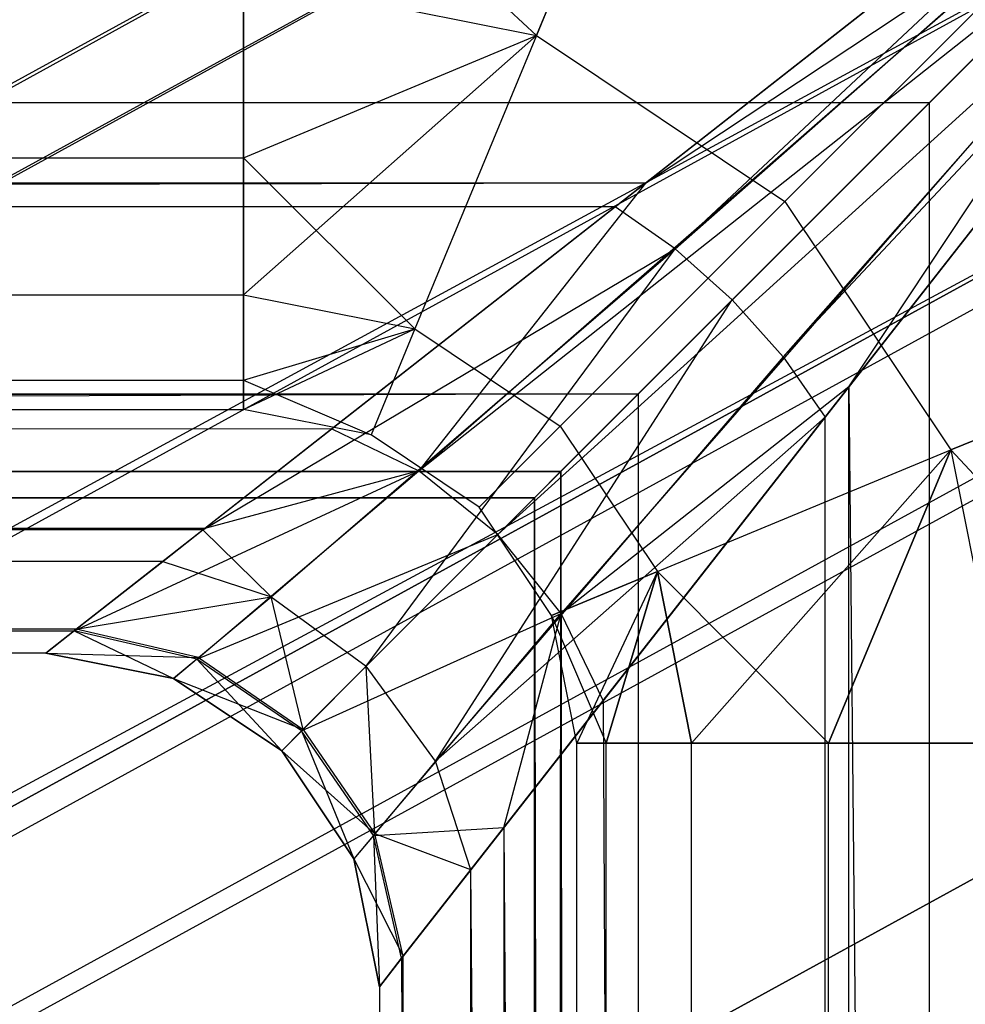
# Model space of a CAD drawing. Extents: x 0.1 to 26.5, y -19.1 to 0.
# Tile 300 of 304: x 26.08 to 26.221, y -4.867 to -4.72. Entities that reach past the tile are written whole.
import ezdxf

# ---------------------------------------------------------------- set-up
doc = ezdxf.new("R2010")
doc.units = 0
doc.header["$LTSCALE"] = 2.54
doc.layers.get('0').update_dxf_attribs({"linetype": 'CONTINUOUS'})

# ---------------------------------------------------------------- blocks, each defined once
blk = doc.blocks.new('7777_STL')
at = {"color": 0}
for p, q in [((18.32113, -8.97991, 28.38184), (26.36383, -4.57307, 24.86868)), ((18.32113, -8.97991, 28.38184), (26.36383, -4.57307, 24.86868)), ((18.31083, -8.9993, 28.28256), (26.33848, -4.6007, 24.77598)), ((18.31083, -8.9993, 28.28256), (26.33848, -4.6007, 24.77598)), ((18.31625, -9.00886, 28.28328), (26.33848, -4.6007, 24.77598)), ((18.31625, -9.00886, 28.28328), (26.33848, -4.6007, 24.77598)), ((18.27862, -9.01694, 28.08402), (26.27619, -4.63483, 24.59058)), ((18.27862, -9.01694, 28.08402), (26.27619, -4.63483, 24.59058)), ((18.25671, -9.01521, 27.98476), (26.23926, -4.64132, 24.49788)), ((18.25671, -9.01521, 27.98476), (26.23926, -4.64132, 24.49788)), ((18.26912, -9.03832, 27.98329), (26.23926, -4.64132, 24.49788)), ((18.26912, -9.03832, 27.98329), (26.23926, -4.64132, 24.49788)), ((18.31625, -9.00886, 28.28328), (26.3595, -4.64336, 24.77059)), ((18.31625, -9.00886, 28.28328), (26.3595, -4.64336, 24.77059)), ((18.3328, -9.04144, 28.27676), (26.3595, -4.64336, 24.77059)), ((18.3328, -9.04144, 28.27676), (26.3595, -4.64336, 24.77059)), ((18.36507, -9.06419, 28.37023), (26.40587, -4.65839, 24.85791)), ((18.36507, -9.06419, 28.37023), (26.40587, -4.65839, 24.85791)), ((26.18275, -4.66027, 24.53437), (26.15706, -4.72229, 24.55983)), ((26.15706, -4.72229, 24.80673), (26.18275, -4.66027, 24.83219)), ((26.18275, -4.66027, 24.53437), (26.15706, -4.72229, 24.55983)), ((26.15706, -4.72229, 24.80673), (26.18275, -4.66027, 24.83219)), ((26.18275, -4.66027, 42.23438), (26.15706, -4.72229, 42.25983)), ((26.15706, -4.72229, 42.50673), (26.18275, -4.66027, 42.53219)), ((26.18275, -4.66027, 42.23438), (26.15706, -4.72229, 42.25983)), ((26.15706, -4.72229, 42.50673), (26.18275, -4.66027, 42.53219)), ((18.30247, -9.05806, 28.08976), (26.30083, -4.67551, 24.59597)), ((18.30247, -9.05806, 28.08976), (26.30083, -4.67551, 24.59597)), ((18.34738, -9.07836, 28.24954), (26.3699, -4.68258, 24.7452)), ((18.34738, -9.07836, 28.24954), (26.3699, -4.68258, 24.7452)), ((26.11313, -4.68153, 24.82353), (26.15706, -4.72229, 24.80673)), ((26.11313, -4.68153, 24.82353), (26.15706, -4.72229, 24.80673)), ((26.11313, -4.68153, 42.52353), (26.15706, -4.72229, 42.50673)), ((26.11313, -4.68153, 42.52353), (26.15706, -4.72229, 42.50673)), ((26.1943, -4.74717, 24.55983), (26.24176, -4.6997, 24.53437)), ((26.24176, -4.6997, 24.83219), (26.1943, -4.74717, 24.80673)), ((26.1943, -4.74717, 24.55983), (26.24176, -4.6997, 24.53437)), ((26.24176, -4.6997, 24.83219), (26.1943, -4.74717, 24.80673)), ((26.1943, -4.74717, 42.25983), (26.24176, -4.6997, 42.23438)), ((26.24176, -4.6997, 42.53219), (26.1943, -4.74717, 42.50673)), ((26.1943, -4.74717, 42.25983), (26.24176, -4.6997, 42.23438)), ((26.24176, -4.6997, 42.53219), (26.1943, -4.74717, 42.50673)), ((18.32587, -9.09015, 28.11692), (26.32829, -4.70538, 24.62136)), ((18.32587, -9.09015, 28.11692), (26.32829, -4.70538, 24.62136)), ((18.34347, -9.10587, 28.15928), (26.36729, -4.70937, 24.70563)), ((18.34347, -9.10587, 28.15928), (26.36729, -4.70937, 24.70563)), ((18.35123, -9.10162, 28.20714), (26.36729, -4.70937, 24.70563)), ((18.35123, -9.10162, 28.20714), (26.36729, -4.70937, 24.70563)), ((26.11313, -4.74062, 24.78275), (26.11313, -4.71355, 24.80673)), ((26.11313, -4.71355, 24.55983), (26.11313, -4.74062, 24.58381)), ((26.11313, -4.71355, 24.55983), (26.11313, -4.74062, 24.58381)), ((26.11313, -4.71355, 24.55983), (26.15706, -4.72229, 24.55983)), ((26.11313, -4.71355, 24.55983), (26.15706, -4.72229, 24.55983)), ((26.11313, -4.71355, 24.80673), (26.15706, -4.72229, 24.80673)), ((26.11313, -4.71355, 24.80673), (26.15706, -4.72229, 24.80673)), ((26.11313, -4.74062, 24.78275), (26.11313, -4.71355, 24.80673)), ((26.11313, -4.74062, 42.48275), (26.11313, -4.71355, 42.50673)), ((26.11313, -4.71355, 42.25983), (26.11313, -4.74062, 42.28381)), ((26.11313, -4.71355, 42.25983), (26.11313, -4.74062, 42.28381)), ((26.11313, -4.71355, 42.25983), (26.15706, -4.72229, 42.25983)), ((26.11313, -4.71355, 42.25983), (26.15706, -4.72229, 42.25983)), ((26.11313, -4.71355, 42.50673), (26.15706, -4.72229, 42.50673)), ((26.11313, -4.71355, 42.50673), (26.15706, -4.72229, 42.50673)), ((26.11313, -4.74062, 42.48275), (26.11313, -4.71355, 42.50673)), ((26.3612, -4.71602, 24.68335), (18.34347, -9.10587, 28.15928)), ((26.3612, -4.71602, 24.68335), (18.34347, -9.10587, 28.15928)), ((18.34347, -9.10587, 28.15928), (26.35228, -4.7176, 24.66093)), ((18.34347, -9.10587, 28.15928), (26.35228, -4.7176, 24.66093)), ((26.11313, -4.76116, 24.61357), (26.15706, -4.72229, 24.55983)), ((26.11313, -4.74062, 24.58381), (26.15706, -4.72229, 24.55983)), ((26.11313, -4.76116, 24.61357), (26.15706, -4.72229, 24.55983)), ((26.11313, -4.74062, 24.58381), (26.15706, -4.72229, 24.55983)), ((26.11313, -4.74062, 24.78275), (26.15706, -4.72229, 24.80673)), ((26.11313, -4.74062, 24.78275), (26.15706, -4.72229, 24.80673)), ((26.11313, -4.76116, 42.31357), (26.15706, -4.72229, 42.25983)), ((26.11313, -4.74062, 42.28381), (26.15706, -4.72229, 42.25983)), ((26.11313, -4.76116, 42.31357), (26.15706, -4.72229, 42.25983)), ((26.11313, -4.74062, 42.28381), (26.15706, -4.72229, 42.25983)), ((26.11313, -4.74062, 42.48275), (26.15706, -4.72229, 42.50673)), ((26.11313, -4.74062, 42.48275), (26.15706, -4.72229, 42.50673)), ((26.15706, -4.72229, 24.55983), (26.13884, -4.76627, 24.61357)), ((26.15706, -4.72229, 24.55983), (26.13884, -4.76627, 24.61357)), ((26.15706, -4.72229, 24.80673), (26.13884, -4.76627, 24.75299)), ((26.15706, -4.72229, 24.80673), (26.13884, -4.76627, 24.75299)), ((26.15706, -4.72229, 42.25983), (26.13884, -4.76627, 42.31357)), ((26.15706, -4.72229, 42.25983), (26.13884, -4.76627, 42.31357)), ((26.15706, -4.72229, 42.50673), (26.13884, -4.76627, 42.45299)), ((26.15706, -4.72229, 42.50673), (26.13884, -4.76627, 42.45299)), ((26.15706, -4.72229, 24.55983), (26.1943, -4.74717, 24.55983)), ((26.15706, -4.72229, 24.55983), (26.1943, -4.74717, 24.55983)), ((26.15706, -4.72229, 24.80673), (26.1943, -4.74717, 24.80673)), ((26.15706, -4.72229, 24.80673), (26.1943, -4.74717, 24.80673)), ((26.15706, -4.72229, 42.25983), (26.1943, -4.74717, 42.25983)), ((26.15706, -4.72229, 42.25983), (26.1943, -4.74717, 42.25983)), ((26.15706, -4.72229, 42.50673), (26.1943, -4.74717, 42.50673)), ((26.15706, -4.72229, 42.50673), (26.1943, -4.74717, 42.50673)), ((26.28854, -4.72268, 24.50865), (18.26912, -9.03832, 27.98329)), ((26.28854, -4.72268, 24.50865), (18.26912, -9.03832, 27.98329)), ((26.28854, -4.72268, 24.50865), (18.3044, -9.09744, 27.99623)), ((26.28854, -4.72268, 24.50865), (18.3044, -9.09744, 27.99623)), ((18.39423, -9.13804, 28.3158), (26.42667, -4.73683, 24.80713)), ((18.39423, -9.13804, 28.3158), (26.42667, -4.73683, 24.80713)), ((0.51313, -4.74062, 24.78275), (26.11313, -4.74062, 24.78275)), ((0.51313, -4.74062, 24.78275), (26.11313, -4.74062, 24.78275)), ((0.51313, -4.74062, 24.58381), (26.11313, -4.74062, 24.58381)), ((0.51313, -4.74062, 24.58381), (26.11313, -4.74062, 24.58381)), ((0.51313, -4.74062, 42.48275), (26.11313, -4.74062, 42.48275)), ((0.51313, -4.74062, 42.48275), (26.11313, -4.74062, 42.48275)), ((0.51313, -4.74062, 42.28381), (26.11313, -4.74062, 42.28381)), ((0.51313, -4.74062, 42.28381), (26.11313, -4.74062, 42.28381)), ((26.11313, -4.76116, 24.75299), (26.11313, -4.74062, 24.78275)), ((26.11313, -4.74062, 24.58381), (26.11313, -4.76116, 24.61357)), ((26.11313, -4.74062, 24.58381), (26.11313, -4.76116, 24.61357)), ((26.11313, -4.74062, 24.78275), (26.13884, -4.76627, 24.75299)), ((26.11313, -4.74062, 24.78275), (26.13884, -4.76627, 24.75299)), ((26.11313, -4.76116, 24.75299), (26.11313, -4.74062, 24.78275)), ((26.11313, -4.76116, 42.45299), (26.11313, -4.74062, 42.48275)), ((26.11313, -4.74062, 42.28381), (26.11313, -4.76116, 42.31357)), ((26.11313, -4.74062, 42.28381), (26.11313, -4.76116, 42.31357)), ((26.11313, -4.74062, 42.48275), (26.13884, -4.76627, 42.45299)), ((26.11313, -4.74062, 42.48275), (26.13884, -4.76627, 42.45299)), ((26.11313, -4.76116, 42.45299), (26.11313, -4.74062, 42.48275)), ((26.16063, -4.78083, 24.61357), (26.1943, -4.74717, 24.55983)), ((26.1943, -4.74717, 24.80673), (26.16063, -4.78083, 24.75299)), ((26.16063, -4.78083, 24.61357), (26.1943, -4.74717, 24.55983)), ((26.1943, -4.74717, 24.80673), (26.16063, -4.78083, 24.75299)), ((26.16063, -4.78083, 42.31357), (26.1943, -4.74717, 42.25983)), ((26.1943, -4.74717, 42.50673), (26.16063, -4.78083, 42.45299)), ((26.16063, -4.78083, 42.31357), (26.1943, -4.74717, 42.25983)), ((26.1943, -4.74717, 42.50673), (26.16063, -4.78083, 42.45299)), ((26.1943, -4.74717, 24.55983), (26.21918, -4.78441, 24.55983)), ((26.1943, -4.74717, 24.55983), (26.21918, -4.78441, 24.55983)), ((26.1943, -4.74717, 24.80673), (26.21918, -4.78441, 24.80673)), ((26.1943, -4.74717, 24.80673), (26.21918, -4.78441, 24.80673)), ((26.1943, -4.74717, 42.25983), (26.21918, -4.78441, 42.25983)), ((26.1943, -4.74717, 42.25983), (26.21918, -4.78441, 42.25983)), ((26.1943, -4.74717, 42.50673), (26.21918, -4.78441, 42.50673)), ((26.1943, -4.74717, 42.50673), (26.21918, -4.78441, 42.50673)), ((26.21918, -4.78441, 24.55983), (26.2812, -4.75872, 24.53437)), ((26.2812, -4.75872, 24.83219), (26.21918, -4.78441, 24.80673)), ((26.21918, -4.78441, 24.55983), (26.2812, -4.75872, 24.53437)), ((26.2812, -4.75872, 24.83219), (26.21918, -4.78441, 24.80673)), ((26.21918, -4.78441, 42.25983), (26.2812, -4.75872, 42.23438)), ((26.2812, -4.75872, 42.53219), (26.21918, -4.78441, 42.50673)), ((26.21918, -4.78441, 42.25983), (26.2812, -4.75872, 42.23438)), ((26.2812, -4.75872, 42.53219), (26.21918, -4.78441, 42.50673)), ((0.51313, -4.76116, 24.75299), (26.11313, -4.76116, 24.75299)), ((0.51313, -4.76116, 24.75299), (26.11313, -4.76116, 24.75299)), ((0.51313, -4.76116, 24.61357), (26.11313, -4.76116, 24.61357)), ((0.51313, -4.76116, 24.61357), (26.11313, -4.76116, 24.61357)), ((0.51313, -4.76116, 42.45299), (26.11313, -4.76116, 42.45299)), ((0.51313, -4.76116, 42.45299), (26.11313, -4.76116, 42.45299)), ((0.51313, -4.76116, 42.31357), (26.11313, -4.76116, 42.31357)), ((0.51313, -4.76116, 42.31357), (26.11313, -4.76116, 42.31357)), ((26.11313, -4.77398, 24.71918), (26.11313, -4.76116, 24.75299)), ((26.11313, -4.76116, 24.61357), (26.11313, -4.77398, 24.64738)), ((26.11313, -4.76116, 24.61357), (26.11313, -4.77398, 24.64738)), ((26.11313, -4.76116, 24.61357), (26.13884, -4.76627, 24.61357)), ((26.11313, -4.76116, 24.61357), (26.13884, -4.76627, 24.61357)), ((26.11313, -4.76116, 24.75299), (26.13884, -4.76627, 24.75299)), ((26.11313, -4.76116, 24.75299), (26.13884, -4.76627, 24.75299)), ((26.11313, -4.77398, 24.71918), (26.11313, -4.76116, 24.75299)), ((26.11313, -4.77398, 42.41918), (26.11313, -4.76116, 42.45299)), ((26.11313, -4.76116, 42.31357), (26.11313, -4.77398, 42.34738)), ((26.11313, -4.76116, 42.31357), (26.11313, -4.77398, 42.34738)), ((26.11313, -4.76116, 42.31357), (26.13884, -4.76627, 42.31357)), ((26.11313, -4.76116, 42.31357), (26.13884, -4.76627, 42.31357)), ((26.11313, -4.76116, 42.45299), (26.13884, -4.76627, 42.45299)), ((26.11313, -4.76116, 42.45299), (26.13884, -4.76627, 42.45299)), ((26.11313, -4.77398, 42.41918), (26.11313, -4.76116, 42.45299)), ((26.11313, -4.77834, 24.68328), (26.13884, -4.76627, 24.61357)), ((26.11313, -4.77398, 24.64738), (26.13884, -4.76627, 24.61357)), ((26.11313, -4.77834, 24.68328), (26.13884, -4.76627, 24.61357)), ((26.11313, -4.77398, 24.64738), (26.13884, -4.76627, 24.61357)), ((26.11313, -4.77398, 24.71918), (26.13884, -4.76627, 24.75299)), ((26.11313, -4.77398, 24.71918), (26.13884, -4.76627, 24.75299)), ((26.11313, -4.77834, 42.38328), (26.13884, -4.76627, 42.31357)), ((26.11313, -4.77398, 42.34738), (26.13884, -4.76627, 42.31357)), ((26.11313, -4.77834, 42.38328), (26.13884, -4.76627, 42.31357)), ((26.11313, -4.77398, 42.34738), (26.13884, -4.76627, 42.31357)), ((26.11313, -4.77398, 42.41918), (26.13884, -4.76627, 42.45299)), ((26.11313, -4.77398, 42.41918), (26.13884, -4.76627, 42.45299)), ((26.13884, -4.76627, 24.61357), (26.13226, -4.78214, 24.68328)), ((26.13884, -4.76627, 24.61357), (26.13226, -4.78214, 24.68328)), ((26.13884, -4.76627, 24.75299), (26.13226, -4.78214, 24.68328)), ((26.13884, -4.76627, 24.75299), (26.13226, -4.78214, 24.68328)), ((26.13884, -4.76627, 42.31357), (26.13226, -4.78214, 42.38328)), ((26.13884, -4.76627, 42.31357), (26.13226, -4.78214, 42.38328)), ((26.13884, -4.76627, 42.45299), (26.13226, -4.78214, 42.38328)), ((26.13884, -4.76627, 42.45299), (26.13226, -4.78214, 42.38328)), ((26.13884, -4.76627, 24.61357), (26.16063, -4.78083, 24.61357)), ((26.13884, -4.76627, 24.61357), (26.16063, -4.78083, 24.61357)), ((26.13884, -4.76627, 24.75299), (26.16063, -4.78083, 24.75299)), ((26.13884, -4.76627, 24.75299), (26.16063, -4.78083, 24.75299)), ((26.13884, -4.76627, 42.31357), (26.16063, -4.78083, 42.31357)), ((26.13884, -4.76627, 42.31357), (26.16063, -4.78083, 42.31357)), ((26.13884, -4.76627, 42.45299), (26.16063, -4.78083, 42.45299)), ((26.13884, -4.76627, 42.45299), (26.16063, -4.78083, 42.45299)), ((0.51313, -4.77398, 24.71918), (26.11313, -4.77398, 24.71918)), ((0.51313, -4.77398, 24.71918), (26.11313, -4.77398, 24.71918)), ((0.51313, -4.77398, 24.64738), (26.11313, -4.77398, 24.64738)), ((0.51313, -4.77398, 24.64738), (26.11313, -4.77398, 24.64738)), ((0.51313, -4.77398, 42.41918), (26.11313, -4.77398, 42.41918)), ((0.51313, -4.77398, 42.41918), (26.11313, -4.77398, 42.41918)), ((0.51313, -4.77398, 42.34738), (26.11313, -4.77398, 42.34738)), ((0.51313, -4.77398, 42.34738), (26.11313, -4.77398, 42.34738)), ((26.11313, -4.77834, 24.68328), (26.11313, -4.77398, 24.71918)), ((26.11313, -4.77398, 24.64738), (26.11313, -4.77834, 24.68328)), ((26.11313, -4.77398, 24.64738), (26.11313, -4.77834, 24.68328)), ((26.11313, -4.77398, 24.71918), (26.13226, -4.78214, 24.68328)), ((26.11313, -4.77398, 24.71918), (26.13226, -4.78214, 24.68328)), ((26.11313, -4.77834, 24.68328), (26.11313, -4.77398, 24.71918)), ((26.11313, -4.77834, 42.38328), (26.11313, -4.77398, 42.41918)), ((26.11313, -4.77398, 42.34738), (26.11313, -4.77834, 42.38328)), ((26.11313, -4.77398, 42.34738), (26.11313, -4.77834, 42.38328)), ((26.11313, -4.77398, 42.41918), (26.13226, -4.78214, 42.38328)), ((26.11313, -4.77398, 42.41918), (26.13226, -4.78214, 42.38328)), ((26.11313, -4.77834, 42.38328), (26.11313, -4.77398, 42.41918)), ((0.51313, -4.77834, 24.68328), (26.11313, -4.77834, 24.68328)), ((0.51313, -4.77834, 24.68328), (26.11313, -4.77834, 24.68328)), ((0.51313, -4.77834, 42.38328), (26.11313, -4.77834, 42.38328)), ((0.51313, -4.77834, 42.38328), (26.11313, -4.77834, 42.38328)), ((26.13226, -4.78214, 24.68328), (26.11313, -4.77834, 24.68328)), ((26.13226, -4.78214, 24.68328), (26.11313, -4.77834, 24.68328)), ((26.13226, -4.78214, 42.38328), (26.11313, -4.77834, 42.38328)), ((26.13226, -4.78214, 42.38328), (26.11313, -4.77834, 42.38328)), ((26.14848, -4.79298, 24.68328), (26.16063, -4.78083, 24.61357)), ((26.14848, -4.79298, 24.68328), (26.16063, -4.78083, 24.61357)), ((26.16063, -4.78083, 24.75299), (26.14848, -4.79298, 24.68328)), ((26.16063, -4.78083, 24.75299), (26.14848, -4.79298, 24.68328)), ((26.14848, -4.79298, 42.38328), (26.16063, -4.78083, 42.31357)), ((26.14848, -4.79298, 42.38328), (26.16063, -4.78083, 42.31357)), ((26.16063, -4.78083, 42.45299), (26.14848, -4.79298, 42.38328)), ((26.16063, -4.78083, 42.45299), (26.14848, -4.79298, 42.38328)), ((26.16063, -4.78083, 24.61357), (26.1752, -4.80263, 24.61357)), ((26.16063, -4.78083, 24.61357), (26.1752, -4.80263, 24.61357)), ((26.16063, -4.78083, 24.75299), (26.1752, -4.80263, 24.75299)), ((26.16063, -4.78083, 24.75299), (26.1752, -4.80263, 24.75299)), ((26.16063, -4.78083, 42.31357), (26.1752, -4.80263, 42.31357)), ((26.16063, -4.78083, 42.31357), (26.1752, -4.80263, 42.31357)), ((26.16063, -4.78083, 42.45299), (26.1752, -4.80263, 42.45299)), ((26.16063, -4.78083, 42.45299), (26.1752, -4.80263, 42.45299)), ((26.34346, -4.78242, 24.55943), (18.3512, -9.16162, 28.05055)), ((26.34346, -4.78242, 24.55943), (18.3512, -9.16162, 28.05055)), ((26.14848, -4.79298, 24.68328), (26.13226, -4.78214, 24.68328)), ((26.14848, -4.79298, 24.68328), (26.13226, -4.78214, 24.68328)), ((26.14848, -4.79298, 42.38328), (26.13226, -4.78214, 42.38328)), ((26.14848, -4.79298, 42.38328), (26.13226, -4.78214, 42.38328)), ((26.1752, -4.80263, 24.61357), (26.21918, -4.78441, 24.55983)), ((26.1752, -4.80263, 24.61357), (26.21918, -4.78441, 24.55983)), ((26.1752, -4.80263, 24.75299), (26.21918, -4.78441, 24.80673)), ((26.1752, -4.80263, 24.75299), (26.21918, -4.78441, 24.80673)), ((26.1752, -4.80263, 42.31357), (26.21918, -4.78441, 42.25983)), ((26.1752, -4.80263, 42.31357), (26.21918, -4.78441, 42.25983)), ((26.1752, -4.80263, 42.45299), (26.21918, -4.78441, 42.50673)), ((26.1752, -4.80263, 42.45299), (26.21918, -4.78441, 42.50673)), ((26.18031, -4.82834, 24.75299), (26.21918, -4.78441, 24.80673)), ((26.18031, -4.82834, 24.75299), (26.21918, -4.78441, 24.80673)), ((26.18031, -4.82834, 42.45299), (26.21918, -4.78441, 42.50673)), ((26.18031, -4.82834, 42.45299), (26.21918, -4.78441, 42.50673)), ((26.21918, -4.78441, 24.55983), (26.20085, -4.82834, 24.58381)), ((26.21918, -4.78441, 24.55983), (26.20085, -4.82834, 24.58381)), ((26.20085, -4.82834, 24.78275), (26.21918, -4.78441, 24.80673)), ((26.20085, -4.82834, 24.78275), (26.21918, -4.78441, 24.80673)), ((26.21918, -4.78441, 42.25983), (26.20085, -4.82834, 42.28381)), ((26.21918, -4.78441, 42.25983), (26.20085, -4.82834, 42.28381)), ((26.20085, -4.82834, 42.48275), (26.21918, -4.78441, 42.50673)), ((26.20085, -4.82834, 42.48275), (26.21918, -4.78441, 42.50673)), ((26.21918, -4.78441, 24.55983), (26.22792, -4.82834, 24.55983)), ((26.21918, -4.78441, 24.55983), (26.22792, -4.82834, 24.55983)), ((26.21918, -4.78441, 24.55983), (26.25994, -4.82834, 24.54303)), ((26.21918, -4.78441, 24.55983), (26.25994, -4.82834, 24.54303)), ((26.21918, -4.78441, 24.80673), (26.22792, -4.82834, 24.80673)), ((26.21918, -4.78441, 24.80673), (26.22792, -4.82834, 24.80673)), ((26.21918, -4.78441, 42.25983), (26.22792, -4.82834, 42.25983)), ((26.21918, -4.78441, 42.25983), (26.22792, -4.82834, 42.25983)), ((26.21918, -4.78441, 42.25983), (26.25994, -4.82834, 42.24303)), ((26.21918, -4.78441, 42.25983), (26.25994, -4.82834, 42.24303)), ((26.21918, -4.78441, 42.50673), (26.22792, -4.82834, 42.50673)), ((26.21918, -4.78441, 42.50673), (26.22792, -4.82834, 42.50673)), ((26.15932, -4.8092, 24.68328), (26.14848, -4.79298, 24.68328)), ((26.15932, -4.8092, 24.68328), (26.14848, -4.79298, 24.68328)), ((26.15932, -4.8092, 42.38328), (26.14848, -4.79298, 42.38328)), ((26.15932, -4.8092, 42.38328), (26.14848, -4.79298, 42.38328)), ((26.15932, -4.8092, 24.68328), (26.1752, -4.80263, 24.61357)), ((26.15932, -4.8092, 24.68328), (26.1752, -4.80263, 24.61357)), ((26.1752, -4.80263, 24.75299), (26.15932, -4.8092, 24.68328)), ((26.1752, -4.80263, 24.75299), (26.15932, -4.8092, 24.68328)), ((26.15932, -4.8092, 42.38328), (26.1752, -4.80263, 42.31357)), ((26.15932, -4.8092, 42.38328), (26.1752, -4.80263, 42.31357)), ((26.1752, -4.80263, 42.45299), (26.15932, -4.8092, 42.38328)), ((26.1752, -4.80263, 42.45299), (26.15932, -4.8092, 42.38328)), ((26.1752, -4.80263, 24.75299), (26.16313, -4.82834, 24.68328)), ((26.1752, -4.80263, 24.75299), (26.16313, -4.82834, 24.68328)), ((26.1752, -4.80263, 42.45299), (26.16313, -4.82834, 42.38328)), ((26.1752, -4.80263, 42.45299), (26.16313, -4.82834, 42.38328)), ((26.1752, -4.80263, 24.61357), (26.16749, -4.82834, 24.64738)), ((26.1752, -4.80263, 24.61357), (26.16749, -4.82834, 24.64738)), ((26.16749, -4.82834, 24.71918), (26.1752, -4.80263, 24.75299)), ((26.16749, -4.82834, 24.71918), (26.1752, -4.80263, 24.75299)), ((26.1752, -4.80263, 42.31357), (26.16749, -4.82834, 42.34738)), ((26.1752, -4.80263, 42.31357), (26.16749, -4.82834, 42.34738)), ((26.16749, -4.82834, 42.41918), (26.1752, -4.80263, 42.45299)), ((26.16749, -4.82834, 42.41918), (26.1752, -4.80263, 42.45299)), ((26.1752, -4.80263, 24.61357), (26.18031, -4.82834, 24.61357)), ((26.1752, -4.80263, 24.61357), (26.18031, -4.82834, 24.61357)), ((26.1752, -4.80263, 24.61357), (26.20085, -4.82834, 24.58381)), ((26.1752, -4.80263, 24.61357), (26.20085, -4.82834, 24.58381)), ((26.18031, -4.82834, 24.75299), (26.1752, -4.80263, 24.75299)), ((26.18031, -4.82834, 24.75299), (26.1752, -4.80263, 24.75299)), ((26.1752, -4.80263, 42.31357), (26.18031, -4.82834, 42.31357)), ((26.1752, -4.80263, 42.31357), (26.18031, -4.82834, 42.31357)), ((26.1752, -4.80263, 42.31357), (26.20085, -4.82834, 42.28381)), ((26.1752, -4.80263, 42.31357), (26.20085, -4.82834, 42.28381)), ((26.18031, -4.82834, 42.45299), (26.1752, -4.80263, 42.45299)), ((26.18031, -4.82834, 42.45299), (26.1752, -4.80263, 42.45299)), ((26.16313, -4.82834, 24.68328), (26.15932, -4.8092, 24.68328)), ((26.15932, -4.8092, 24.68328), (26.16749, -4.82834, 24.64738)), ((26.15932, -4.8092, 24.68328), (26.16749, -4.82834, 24.64738)), ((26.16313, -4.82834, 24.68328), (26.15932, -4.8092, 24.68328)), ((26.16313, -4.82834, 42.38328), (26.15932, -4.8092, 42.38328)), ((26.15932, -4.8092, 42.38328), (26.16749, -4.82834, 42.34738)), ((26.15932, -4.8092, 42.38328), (26.16749, -4.82834, 42.34738)), ((26.16313, -4.82834, 42.38328), (26.15932, -4.8092, 42.38328)), ((26.16749, -4.82834, 24.64738), (26.16313, -4.82834, 24.68328)), ((26.16313, -4.82834, 24.68328), (26.16749, -4.82834, 24.71918)), ((26.16313, -18.72834, 24.68328), (26.16313, -4.82834, 24.68328)), ((26.16749, -4.82834, 24.64738), (26.16313, -4.82834, 24.68328)), ((26.16313, -18.72834, 24.68328), (26.16313, -4.82834, 24.68328)), ((26.16313, -4.82834, 24.68328), (26.16749, -4.82834, 24.71918)), ((26.16749, -4.82834, 42.34738), (26.16313, -4.82834, 42.38328)), ((26.16313, -4.82834, 42.38328), (26.16749, -4.82834, 42.41918)), ((26.16313, -18.72834, 42.38328), (26.16313, -4.82834, 42.38328)), ((26.16749, -4.82834, 42.34738), (26.16313, -4.82834, 42.38328)), ((26.16313, -18.72834, 42.38328), (26.16313, -4.82834, 42.38328)), ((26.16313, -4.82834, 42.38328), (26.16749, -4.82834, 42.41918)), ((26.18031, -4.82834, 24.61357), (26.16749, -4.82834, 24.64738)), ((26.16749, -4.82834, 24.71918), (26.18031, -4.82834, 24.75299)), ((26.16749, -18.72834, 24.64738), (26.16749, -4.82834, 24.64738)), ((26.18031, -4.82834, 24.61357), (26.16749, -4.82834, 24.64738)), ((26.16749, -18.72834, 24.64738), (26.16749, -4.82834, 24.64738)), ((26.16749, -18.72834, 24.71918), (26.16749, -4.82834, 24.71918)), ((26.16749, -18.72834, 24.71918), (26.16749, -4.82834, 24.71918)), ((26.16749, -4.82834, 24.71918), (26.18031, -4.82834, 24.75299)), ((26.18031, -4.82834, 42.31357), (26.16749, -4.82834, 42.34738)), ((26.16749, -4.82834, 42.41918), (26.18031, -4.82834, 42.45299)), ((26.16749, -18.72834, 42.34738), (26.16749, -4.82834, 42.34738)), ((26.18031, -4.82834, 42.31357), (26.16749, -4.82834, 42.34738)), ((26.16749, -18.72834, 42.34738), (26.16749, -4.82834, 42.34738)), ((26.16749, -18.72834, 42.41918), (26.16749, -4.82834, 42.41918)), ((26.16749, -18.72834, 42.41918), (26.16749, -4.82834, 42.41918)), ((26.16749, -4.82834, 42.41918), (26.18031, -4.82834, 42.45299)), ((26.20085, -4.82834, 24.58381), (26.18031, -4.82834, 24.61357)), ((26.18031, -4.82834, 24.75299), (26.20085, -4.82834, 24.78275)), ((26.18031, -18.72834, 24.61357), (26.18031, -4.82834, 24.61357)), ((26.20085, -4.82834, 24.58381), (26.18031, -4.82834, 24.61357)), ((26.18031, -18.72834, 24.61357), (26.18031, -4.82834, 24.61357)), ((26.18031, -18.72834, 24.75299), (26.18031, -4.82834, 24.75299)), ((26.18031, -18.72834, 24.75299), (26.18031, -4.82834, 24.75299)), ((26.18031, -4.82834, 24.75299), (26.20085, -4.82834, 24.78275)), ((26.20085, -4.82834, 42.28381), (26.18031, -4.82834, 42.31357)), ((26.18031, -4.82834, 42.45299), (26.20085, -4.82834, 42.48275)), ((26.18031, -18.72834, 42.31357), (26.18031, -4.82834, 42.31357)), ((26.20085, -4.82834, 42.28381), (26.18031, -4.82834, 42.31357)), ((26.18031, -18.72834, 42.31357), (26.18031, -4.82834, 42.31357)), ((26.18031, -18.72834, 42.45299), (26.18031, -4.82834, 42.45299)), ((26.18031, -18.72834, 42.45299), (26.18031, -4.82834, 42.45299)), ((26.18031, -4.82834, 42.45299), (26.20085, -4.82834, 42.48275)), ((26.22792, -4.82834, 24.55983), (26.20085, -4.82834, 24.58381)), ((26.20085, -4.82834, 24.78275), (26.22792, -4.82834, 24.80673)), ((26.20085, -18.72834, 24.58381), (26.20085, -4.82834, 24.58381)), ((26.22792, -4.82834, 24.55983), (26.20085, -4.82834, 24.58381)), ((26.20085, -18.72834, 24.58381), (26.20085, -4.82834, 24.58381)), ((26.20085, -18.72834, 24.78275), (26.20085, -4.82834, 24.78275)), ((26.20085, -18.72834, 24.78275), (26.20085, -4.82834, 24.78275)), ((26.20085, -4.82834, 24.78275), (26.22792, -4.82834, 24.80673)), ((26.22792, -4.82834, 42.25983), (26.20085, -4.82834, 42.28381)), ((26.20085, -4.82834, 42.48275), (26.22792, -4.82834, 42.50673)), ((26.20085, -18.72834, 42.28381), (26.20085, -4.82834, 42.28381)), ((26.22792, -4.82834, 42.25983), (26.20085, -4.82834, 42.28381)), ((26.20085, -18.72834, 42.28381), (26.20085, -4.82834, 42.28381)), ((26.20085, -18.72834, 42.48275), (26.20085, -4.82834, 42.48275)), ((26.20085, -18.72834, 42.48275), (26.20085, -4.82834, 42.48275)), ((26.20085, -4.82834, 42.48275), (26.22792, -4.82834, 42.50673))]:
    blk.add_line(p, q, dxfattribs=at)
blk = doc.blocks.new('GROUP_2')
at = {"color": 0}
for p, q in [((26.04628, 14.34944, 42.3337), (26.18249, 14.46947, 42.37742)), ((26.04628, 14.34944, 42.3337), (26.18249, 14.46947, 42.37742)), ((26.05483, 14.34182, 42.33255), (26.18249, 14.46947, 42.37742)), ((26.05483, 14.34182, 42.33255), (26.18249, 14.46947, 42.37742)), ((26.18249, 14.46947, 42.37742), (26.06246, 14.33326, 42.3337)), ((26.18249, 14.46947, 42.37742), (26.06246, 14.33326, 42.3337)), ((26.0844, 14.37138, 24.39017), (26.14748, 14.43446, 24.35979)), ((26.14748, 14.43446, 42.35022), (26.0844, 14.37138, 42.31984)), ((26.0844, 14.37138, 24.39017), (26.14748, 14.43446, 24.35979)), ((26.14748, 14.43446, 42.35022), (26.0844, 14.37138, 42.31984)), ((26.03725, 14.35573, 42.33709), (26.13327, 14.43093, 42.37326)), ((26.03725, 14.35573, 42.33709), (26.13327, 14.43093, 42.37326)), ((26.13327, 14.43093, 42.37326), (26.04628, 14.34944, 42.3337)), ((26.13327, 14.43093, 42.37326), (26.04628, 14.34944, 42.3337)), ((26.06246, 14.33326, 42.3337), (26.14395, 14.42026, 42.37326)), ((26.06246, 14.33326, 42.3337), (26.14395, 14.42026, 42.37326)), ((26.14395, 14.42026, 42.37326), (26.06874, 14.32423, 42.33709)), ((26.14395, 14.42026, 42.37326), (26.06874, 14.32423, 42.33709)), ((26.10122, 14.40583, 24.34418), (26.04181, 14.3593, 24.3701)), ((26.10122, 14.40583, 24.34418), (26.04181, 14.3593, 24.3701)), ((26.00783, 14.31617, 24.41312), (26.1058, 14.40167, 24.34532)), ((26.00783, 14.31617, 24.41312), (26.1058, 14.40167, 24.34532)), ((26.04181, 14.3593, 24.3701), (26.1058, 14.40167, 24.34532)), ((26.04181, 14.3593, 24.3701), (26.1058, 14.40167, 24.34532)), ((26.00783, 14.31617, 24.41312), (26.11032, 14.3973, 24.34571)), ((26.00783, 14.31617, 24.41312), (26.11032, 14.3973, 24.34571)), ((26.01967, 14.30665, 24.41477), (26.11032, 14.3973, 24.34571)), ((26.01967, 14.30665, 24.41477), (26.11032, 14.3973, 24.34571)), ((26.01967, 14.30665, 24.41477), (26.11469, 14.39279, 24.34532)), ((26.01967, 14.30665, 24.41477), (26.11469, 14.39279, 24.34532)), ((26.11469, 14.39279, 24.34532), (26.02918, 14.29482, 24.41312)), ((26.11469, 14.39279, 24.34532), (26.02918, 14.29482, 24.41312)), ((26.07231, 14.32879, 24.3701), (26.11469, 14.39279, 24.34532)), ((26.07231, 14.32879, 24.3701), (26.11469, 14.39279, 24.34532)), ((26.07231, 14.32879, 24.3701), (26.11884, 14.3882, 24.34418)), ((26.07231, 14.32879, 24.3701), (26.11884, 14.3882, 24.34418)), ((0.27868, 14.37138, 42.31984), (26.0844, 14.37138, 42.31984)), ((0.27868, 14.37138, 24.39017), (26.0844, 14.37138, 24.39017)), ((0.27868, 14.37138, 24.39017), (26.0844, 14.37138, 24.39017)), ((0.27868, 14.37138, 42.31984), (26.0844, 14.37138, 42.31984)), ((26.04074, 14.32772, 24.44491), (26.0844, 14.37138, 24.39017)), ((26.0844, 14.37138, 42.31984), (26.04074, 14.32772, 42.2651)), ((26.04074, 14.32772, 24.44491), (26.0844, 14.37138, 24.39017)), ((26.0844, 14.37138, 42.31984), (26.04074, 14.32772, 42.2651)), ((26.0844, 0.27941, 24.39017), (26.0844, 14.37138, 24.39017)), ((26.0844, 0.27941, 24.39017), (26.0844, 14.37138, 24.39017)), ((26.0844, 0.27941, 42.31984), (26.0844, 14.37138, 42.31984)), ((26.0844, 0.27941, 42.31984), (26.0844, 14.37138, 42.31984)), ((26.04181, 14.3593, 24.3701), (0.32126, 14.3593, 24.3701)), ((26.04181, 14.3593, 24.3701), (0.32126, 14.3593, 24.3701)), ((26.04181, 14.3593, 24.3701), (0.36829, 14.32247, 24.4083)), ((26.04181, 14.3593, 24.3701), (0.36829, 14.32247, 24.4083)), ((26.04181, 14.3593, 24.3701), (0.38732, 14.30757, 24.4332)), ((26.04181, 14.3593, 24.3701), (0.38732, 14.30757, 24.4332)), ((26.04181, 14.3593, 24.3701), (25.99478, 14.32247, 24.4083)), ((26.04181, 14.3593, 24.3701), (25.99478, 14.32247, 24.4083)), ((26.04181, 14.3593, 24.3701), (26.00783, 14.31617, 24.41312)), ((26.04181, 14.3593, 24.3701), (26.00783, 14.31617, 24.41312)), ((26.03725, 14.35573, 42.33709), (0.32419, 14.357, 42.33812)), ((26.03725, 14.35573, 42.33709), (0.32419, 14.357, 42.33812)), ((0.32419, 14.357, 42.33812), (25.97547, 14.30734, 42.27635)), ((0.32419, 14.357, 42.33812), (25.97547, 14.30734, 42.27635)), ((25.97547, 14.30734, 42.27635), (26.03725, 14.35573, 42.33709)), ((25.97547, 14.30734, 42.27635), (26.03725, 14.35573, 42.33709)), ((26.04628, 14.34944, 42.3337), (26.03725, 14.35573, 42.33709)), ((26.04628, 14.34944, 42.3337), (26.03725, 14.35573, 42.33709)), ((25.97547, 14.30734, 42.27635), (26.04628, 14.34944, 42.3337)), ((25.97547, 14.30734, 42.27635), (26.04628, 14.34944, 42.3337)), ((25.98571, 14.29733, 42.26132), (26.04628, 14.34944, 42.3337)), ((25.98571, 14.29733, 42.26132), (26.04628, 14.34944, 42.3337)), ((25.99994, 14.28693, 42.25974), (26.04628, 14.34944, 42.3337)), ((25.99994, 14.28693, 42.25974), (26.04628, 14.34944, 42.3337)), ((26.05483, 14.34182, 42.33255), (26.04628, 14.34944, 42.3337)), ((26.05483, 14.34182, 42.33255), (26.04628, 14.34944, 42.3337)), ((26.05483, 14.34182, 42.33255), (25.99994, 14.28693, 42.25974)), ((26.05483, 14.34182, 42.33255), (25.99994, 14.28693, 42.25974)), ((26.01035, 14.27269, 42.26132), (26.05483, 14.34182, 42.33255)), ((26.01035, 14.27269, 42.26132), (26.05483, 14.34182, 42.33255)), ((26.06246, 14.33326, 42.3337), (26.05483, 14.34182, 42.33255)), ((26.06246, 14.33326, 42.3337), (26.05483, 14.34182, 42.33255)), ((26.06246, 14.33326, 42.3337), (26.01035, 14.27269, 42.26132)), ((26.06246, 14.33326, 42.3337), (26.01035, 14.27269, 42.26132)), ((26.06246, 14.33326, 42.3337), (26.06874, 14.32423, 42.33709)), ((26.06246, 14.33326, 42.3337), (26.06874, 14.32423, 42.33709)), ((26.07231, 14.32879, 24.3701), (26.02918, 14.29482, 24.41312)), ((26.07231, 14.32879, 24.3701), (26.02918, 14.29482, 24.41312)), ((26.03548, 14.28176, 24.4083), (26.07231, 14.32879, 24.3701)), ((26.03548, 14.28176, 24.4083), (26.07231, 14.32879, 24.3701)), ((26.0699, 7.3254, 24.37199), (26.07231, 14.32879, 24.3701)), ((26.0699, 7.3254, 24.37199), (26.07231, 14.32879, 24.3701)), ((26.07231, 14.32879, 24.3701), (26.14231, 7.3254, 24.33712)), ((26.07231, 14.32879, 24.3701), (26.14231, 7.3254, 24.33712)), ((26.0291, 14.31609, 24.47817), (0.32233, 14.32772, 24.44491)), ((0.32233, 14.32772, 24.44491), (26.04074, 14.32772, 24.44491)), ((26.0291, 14.31609, 24.47817), (0.32233, 14.32772, 24.44491)), ((0.32233, 14.32772, 42.2651), (26.04074, 14.32772, 42.2651)), ((0.32233, 14.32772, 24.44491), (26.04074, 14.32772, 24.44491)), ((0.32233, 14.32772, 42.2651), (26.04074, 14.32772, 42.2651)), ((26.04074, 14.32772, 42.2651), (0.33397, 14.31609, 42.23184)), ((26.04074, 14.32772, 42.2651), (0.33397, 14.31609, 42.23184)), ((8.84895, 14.31214, 42.19683), (26.04074, 14.32772, 42.2651)), ((8.84895, 14.31214, 42.19683), (26.04074, 14.32772, 42.2651)), ((26.04074, 14.32772, 42.2651), (21.8467, 14.31214, 42.19683)), ((26.04074, 14.32772, 42.2651), (21.8467, 14.31214, 42.19683)), ((26.0291, 14.31609, 24.47817), (26.04074, 14.32772, 24.44491)), ((26.0291, 14.31609, 24.47817), (26.04074, 14.32772, 24.44491)), ((26.04074, 14.32772, 42.2651), (26.0291, 14.31609, 42.23184)), ((26.04074, 14.32772, 42.2651), (26.0291, 14.31609, 42.23184)), ((26.04074, 7.3254, 24.44491), (26.04074, 14.32772, 24.44491)), ((26.04074, 7.3254, 24.44491), (26.04074, 14.32772, 24.44491)), ((26.04074, 7.3254, 42.2651), (26.04074, 14.32772, 42.2651)), ((26.04074, 7.3254, 42.2651), (26.04074, 14.32772, 42.2651)), ((26.06874, 14.32423, 42.33709), (26.01035, 14.27269, 42.26132)), ((26.06874, 14.32423, 42.33709), (26.01035, 14.27269, 42.26132)), ((26.06874, 14.32423, 42.33709), (26.01563, 14.25641, 42.26587)), ((26.06874, 14.32423, 42.33709), (26.01563, 14.25641, 42.26587)), ((26.0699, 7.3254, 42.33802), (26.06874, 14.32423, 42.33709)), ((26.0699, 7.3254, 42.33802), (26.06874, 14.32423, 42.33709)), ((25.99478, 14.32247, 24.4083), (0.38732, 14.30757, 24.4332)), ((25.99478, 14.32247, 24.4083), (0.38732, 14.30757, 24.4332)), ((25.99478, 14.32247, 24.4083), (25.97575, 14.30757, 24.4332)), ((25.99478, 14.32247, 24.4083), (25.97575, 14.30757, 24.4332)), ((25.99478, 14.32247, 24.4083), (26.00783, 14.31617, 24.41312)), ((25.99478, 14.32247, 24.4083), (26.00783, 14.31617, 24.41312)), ((17.51412, 14.31214, 24.51318), (26.0291, 14.31609, 24.47817)), ((17.51412, 14.31214, 24.51318), (26.0291, 14.31609, 24.47817)), ((26.0291, 14.31609, 42.23184), (21.8467, 14.31214, 42.19683)), ((26.0291, 14.31609, 42.23184), (21.8467, 14.31214, 42.19683)), ((25.95617, 14.29223, 24.47861), (26.00783, 14.31617, 24.41312)), ((25.95617, 14.29223, 24.47861), (26.00783, 14.31617, 24.41312)), ((25.97455, 14.28799, 24.48136), (26.00783, 14.31617, 24.41312)), ((25.97455, 14.28799, 24.48136), (26.00783, 14.31617, 24.41312)), ((26.00783, 14.31617, 24.41312), (25.97575, 14.30757, 24.4332)), ((26.00783, 14.31617, 24.41312), (25.97575, 14.30757, 24.4332)), ((26.01967, 14.30665, 24.41477), (26.00783, 14.31617, 24.41312)), ((26.01967, 14.30665, 24.41477), (26.00783, 14.31617, 24.41312)), ((26.02516, 7.3254, 24.51318), (26.0291, 14.31609, 24.47817)), ((26.02516, 14.31214, 24.51318), (26.0291, 14.31609, 24.47817)), ((26.0291, 14.31609, 42.23184), (26.02516, 14.31214, 42.19683)), ((26.0291, 14.31609, 42.23184), (26.02516, 14.31214, 42.19683)), ((26.02516, 7.3254, 24.51318), (26.0291, 14.31609, 24.47817)), ((26.02516, 14.31214, 24.51318), (26.0291, 14.31609, 24.47817)), ((26.0291, 14.31609, 42.23184), (26.04074, 7.3254, 42.2651)), ((26.04074, 7.3254, 24.44491), (26.0291, 14.31609, 24.47817)), ((26.0291, 14.31609, 42.23184), (26.04074, 7.3254, 42.2651)), ((26.04074, 7.3254, 24.44491), (26.0291, 14.31609, 24.47817)), ((17.51412, 14.31214, 24.51318), (26.02516, 14.31214, 24.51318)), ((17.51412, 14.31214, 24.51318), (26.02516, 14.31214, 24.51318)), ((26.02516, 14.31214, 42.19683), (21.8467, 14.31214, 42.19683)), ((26.02516, 14.31214, 42.19683), (21.8467, 14.31214, 42.19683)), ((26.02516, 14.31214, 42.19683), (26.04074, 7.3254, 42.2651)), ((26.02516, 14.31214, 42.19683), (26.02516, 7.3254, 42.19683)), ((26.02516, 7.3254, 24.51318), (26.02516, 14.31214, 24.51318)), ((26.02516, 14.31214, 42.19683), (26.04074, 7.3254, 42.2651)), ((26.02516, 14.31214, 42.19683), (26.02516, 7.3254, 42.19683)), ((26.02516, 7.3254, 24.51318), (26.02516, 14.31214, 24.51318)), ((25.97575, 14.30757, 24.4332), (0.38732, 14.30757, 24.4332)), ((25.97575, 14.30757, 24.4332), (0.38732, 14.30757, 24.4332)), ((25.97575, 14.30757, 24.4332), (0.4069, 14.29223, 24.47861)), ((25.97575, 14.30757, 24.4332), (0.4069, 14.29223, 24.47861)), ((25.97575, 14.30757, 24.4332), (4.51637, 14.28889, 24.51318)), ((25.97575, 14.30757, 24.4332), (4.51637, 14.28889, 24.51318)), ((21.8467, 14.28889, 24.51318), (25.97575, 14.30757, 24.4332)), ((21.8467, 14.28889, 24.51318), (25.97575, 14.30757, 24.4332)), ((25.97575, 14.30757, 24.4332), (25.95617, 14.29223, 24.47861)), ((25.97575, 14.30757, 24.4332), (25.95617, 14.29223, 24.47861)), ((25.95647, 14.29246, 42.23257), (0.3876, 14.30734, 42.27635)), ((25.96943, 14.30261, 42.26587), (0.3876, 14.30734, 42.27635)), ((25.95647, 14.29246, 42.23257), (0.3876, 14.30734, 42.27635)), ((25.97547, 14.30734, 42.27635), (0.3876, 14.30734, 42.27635)), ((25.96943, 14.30261, 42.26587), (0.3876, 14.30734, 42.27635)), ((25.97547, 14.30734, 42.27635), (0.3876, 14.30734, 42.27635)), ((25.96943, 14.30261, 42.26587), (25.97547, 14.30734, 42.27635)), ((25.96943, 14.30261, 42.26587), (25.97547, 14.30734, 42.27635)), ((25.97455, 14.28799, 24.48136), (26.01967, 14.30665, 24.41477)), ((25.97455, 14.28799, 24.48136), (26.01967, 14.30665, 24.41477)), ((25.98571, 14.29733, 42.26132), (25.97547, 14.30734, 42.27635)), ((25.98571, 14.29733, 42.26132), (25.97547, 14.30734, 42.27635)), ((25.99026, 14.27724, 24.48233), (26.01967, 14.30665, 24.41477)), ((25.99026, 14.27724, 24.48233), (26.01967, 14.30665, 24.41477)), ((26.02918, 14.29482, 24.41312), (26.01967, 14.30665, 24.41477)), ((26.02918, 14.29482, 24.41312), (26.01967, 14.30665, 24.41477)), ((25.95647, 14.29246, 42.23257), (25.96943, 14.30261, 42.26587)), ((25.95647, 14.29246, 42.23257), (25.96943, 14.30261, 42.26587)), ((25.96943, 14.30261, 42.26587), (25.98571, 14.29733, 42.26132)), ((25.96943, 14.30261, 42.26587), (25.98571, 14.29733, 42.26132)), ((25.95647, 14.29246, 42.23257), (25.98571, 14.29733, 42.26132)), ((25.95647, 14.29246, 42.23257), (25.98571, 14.29733, 42.26132)), ((25.9748, 14.2882, 42.22974), (25.98571, 14.29733, 42.26132)), ((25.9748, 14.2882, 42.22974), (25.98571, 14.29733, 42.26132)), ((25.98571, 14.29733, 42.26132), (25.99994, 14.28693, 42.25974)), ((25.99047, 14.27745, 42.22874), (25.98571, 14.29733, 42.26132)), ((25.98571, 14.29733, 42.26132), (25.99994, 14.28693, 42.25974)), ((25.99047, 14.27745, 42.22874), (25.98571, 14.29733, 42.26132)), ((25.99026, 14.27724, 24.48233), (26.02918, 14.29482, 24.41312)), ((25.99026, 14.27724, 24.48233), (26.02918, 14.29482, 24.41312)), ((26.00101, 14.26153, 24.48136), (26.02918, 14.29482, 24.41312)), ((26.00101, 14.26153, 24.48136), (26.02918, 14.29482, 24.41312)), ((26.02058, 14.26274, 24.4332), (26.02918, 14.29482, 24.41312)), ((26.02058, 14.26274, 24.4332), (26.02918, 14.29482, 24.41312)), ((26.03548, 14.28176, 24.4083), (26.02918, 14.29482, 24.41312)), ((26.03548, 14.28176, 24.4083), (26.02918, 14.29482, 24.41312)), ((25.95647, 14.29246, 42.23257), (21.8467, 14.28889, 42.19683)), ((25.95647, 14.29246, 42.23257), (21.8467, 14.28889, 42.19683)), ((21.8467, 14.28889, 24.51318), (25.95617, 14.29223, 24.47861)), ((21.8467, 14.28889, 24.51318), (25.95617, 14.29223, 24.47861)), ((25.95191, 14.28889, 42.19683), (25.95647, 14.29246, 42.23257)), ((25.95191, 14.28889, 42.19683), (25.95647, 14.29246, 42.23257)), ((25.95617, 14.29223, 24.47861), (25.95191, 14.28889, 24.51318)), ((25.95617, 14.29223, 24.47861), (25.95191, 14.28889, 24.51318)), ((25.97455, 14.28799, 24.48136), (25.95617, 14.29223, 24.47861)), ((25.95617, 14.29223, 24.47861), (25.97104, 14.28509, 24.51318)), ((25.95617, 14.29223, 24.47861), (25.97104, 14.28509, 24.51318)), ((25.97455, 14.28799, 24.48136), (25.95617, 14.29223, 24.47861)), ((25.9748, 14.2882, 42.22974), (25.95647, 14.29246, 42.23257)), ((25.9748, 14.2882, 42.22974), (25.95647, 14.29246, 42.23257)), ((25.95191, 14.28889, 42.19683), (21.8467, 14.28889, 42.19683)), ((25.95191, 14.28889, 24.51318), (21.8467, 14.28889, 24.51318)), ((25.95191, 14.28889, 42.19683), (21.8467, 14.28889, 42.19683)), ((25.95191, 14.28889, 24.51318), (21.8467, 14.28889, 24.51318)), ((25.95191, 14.28889, 42.19683), (25.9748, 14.2882, 42.22974)), ((25.95191, 14.28889, 24.51318), (25.97104, 14.28509, 24.51318)), ((25.97104, 14.28509, 42.19683), (25.95191, 14.28889, 42.19683)), ((25.95191, 14.28889, 24.51318), (25.97104, 14.28509, 24.51318)), ((25.95191, 14.28889, 42.19683), (25.9748, 14.2882, 42.22974)), ((25.97104, 14.28509, 42.19683), (25.95191, 14.28889, 42.19683)), ((25.97104, 14.28509, 42.19683), (25.9748, 14.2882, 42.22974)), ((25.97104, 14.28509, 42.19683), (25.9748, 14.2882, 42.22974)), ((25.97455, 14.28799, 24.48136), (25.97104, 14.28509, 24.51318)), ((25.97455, 14.28799, 24.48136), (25.97104, 14.28509, 24.51318)), ((25.97455, 14.28799, 24.48136), (25.98727, 14.27425, 24.51318)), ((25.99026, 14.27724, 24.48233), (25.97455, 14.28799, 24.48136)), ((25.99026, 14.27724, 24.48233), (25.97455, 14.28799, 24.48136)), ((25.97455, 14.28799, 24.48136), (25.98727, 14.27425, 24.51318)), ((25.9748, 14.2882, 42.22974), (25.99047, 14.27745, 42.22874)), ((25.9748, 14.2882, 42.22974), (25.99047, 14.27745, 42.22874)), ((25.99047, 14.27745, 42.22874), (25.99994, 14.28693, 42.25974)), ((25.99047, 14.27745, 42.22874), (25.99994, 14.28693, 42.25974)), ((26.01035, 14.27269, 42.26132), (25.99994, 14.28693, 42.25974)), ((26.01035, 14.27269, 42.26132), (25.99994, 14.28693, 42.25974)), ((26.00121, 14.26178, 42.22974), (25.99994, 14.28693, 42.25974)), ((26.00121, 14.26178, 42.22974), (25.99994, 14.28693, 42.25974)), ((25.97104, 14.28509, 42.19683), (25.99047, 14.27745, 42.22874)), ((25.98727, 14.27425, 42.19683), (25.97104, 14.28509, 42.19683)), ((25.98727, 14.27425, 42.19683), (25.97104, 14.28509, 42.19683)), ((25.97104, 14.28509, 24.51318), (25.98727, 14.27425, 24.51318)), ((25.97104, 14.28509, 42.19683), (25.99047, 14.27745, 42.22874)), ((25.97104, 14.28509, 24.51318), (25.98727, 14.27425, 24.51318)), ((26.02058, 14.26274, 24.4332), (26.03548, 14.28176, 24.4083)), ((26.02058, 14.26274, 24.4332), (26.03548, 14.28176, 24.4083)), ((26.03548, 14.28176, 24.4083), (26.0699, 7.3254, 24.37199)), ((26.03548, 14.28176, 24.4083), (26.0699, 7.3254, 24.37199)), ((25.98727, 14.27425, 42.19683), (25.99047, 14.27745, 42.22874)), ((25.98727, 14.27425, 42.19683), (25.99047, 14.27745, 42.22874)), ((25.99026, 14.27724, 24.48233), (25.98727, 14.27425, 24.51318)), ((25.99026, 14.27724, 24.48233), (25.98727, 14.27425, 24.51318)), ((25.99026, 14.27724, 24.48233), (25.9981, 14.25803, 24.51318)), ((26.00101, 14.26153, 24.48136), (25.99026, 14.27724, 24.48233)), ((25.99026, 14.27724, 24.48233), (25.9981, 14.25803, 24.51318)), ((26.00101, 14.26153, 24.48136), (25.99026, 14.27724, 24.48233)), ((25.99047, 14.27745, 42.22874), (26.00121, 14.26178, 42.22974)), ((25.99047, 14.27745, 42.22874), (26.00121, 14.26178, 42.22974)), ((25.98727, 14.27425, 42.19683), (26.00121, 14.26178, 42.22974)), ((25.98727, 14.27425, 42.19683), (26.00121, 14.26178, 42.22974)), ((25.9981, 14.25803, 42.19683), (25.98727, 14.27425, 42.19683)), ((25.98727, 14.27425, 24.51318), (25.9981, 14.25803, 24.51318)), ((25.9981, 14.25803, 42.19683), (25.98727, 14.27425, 42.19683)), ((25.98727, 14.27425, 24.51318), (25.9981, 14.25803, 24.51318)), ((26.01035, 14.27269, 42.26132), (26.00121, 14.26178, 42.22974)), ((26.01035, 14.27269, 42.26132), (26.00121, 14.26178, 42.22974)), ((26.01563, 14.25641, 42.26587), (26.01035, 14.27269, 42.26132)), ((26.01563, 14.25641, 42.26587), (26.01035, 14.27269, 42.26132)), ((26.00101, 14.26153, 24.48136), (26.02058, 14.26274, 24.4332)), ((26.00101, 14.26153, 24.48136), (26.02058, 14.26274, 24.4332)), ((26.00525, 14.24316, 24.47861), (26.02058, 14.26274, 24.4332)), ((26.00525, 14.24316, 24.47861), (26.02058, 14.26274, 24.4332)), ((26.02058, 14.26274, 24.4332), (26.01979, 7.3254, 24.43482)), ((26.02058, 14.26274, 24.4332), (26.01979, 7.3254, 24.43482)), ((26.02058, 14.26274, 24.4332), (26.0699, 7.3254, 24.37199)), ((26.02058, 14.26274, 24.4332), (26.0699, 7.3254, 24.37199)), ((26.00121, 14.26178, 42.22974), (25.9981, 14.25803, 42.19683)), ((26.00121, 14.26178, 42.22974), (25.9981, 14.25803, 42.19683)), ((26.00101, 14.26153, 24.48136), (25.9981, 14.25803, 24.51318)), ((26.00101, 14.26153, 24.48136), (25.9981, 14.25803, 24.51318)), ((26.00525, 14.24316, 24.47861), (26.00101, 14.26153, 24.48136)), ((26.00101, 14.26153, 24.48136), (26.00191, 14.23889, 24.51318)), ((26.00525, 14.24316, 24.47861), (26.00101, 14.26153, 24.48136)), ((26.00101, 14.26153, 24.48136), (26.00191, 14.23889, 24.51318)), ((26.00548, 14.24345, 42.23257), (26.00121, 14.26178, 42.22974)), ((26.01563, 14.25641, 42.26587), (26.00121, 14.26178, 42.22974)), ((26.00548, 14.24345, 42.23257), (26.00121, 14.26178, 42.22974)), ((26.01563, 14.25641, 42.26587), (26.00121, 14.26178, 42.22974)), ((25.9981, 14.25803, 42.19683), (26.00548, 14.24345, 42.23257)), ((26.00191, 14.23889, 42.19683), (25.9981, 14.25803, 42.19683)), ((25.9981, 14.25803, 24.51318), (26.00191, 14.23889, 24.51318)), ((26.00191, 14.23889, 42.19683), (25.9981, 14.25803, 42.19683)), ((25.9981, 14.25803, 24.51318), (26.00191, 14.23889, 24.51318)), ((25.9981, 14.25803, 42.19683), (26.00548, 14.24345, 42.23257)), ((26.01563, 14.25641, 42.26587), (26.00548, 14.24345, 42.23257)), ((26.01563, 14.25641, 42.26587), (26.00548, 14.24345, 42.23257)), ((26.01979, 7.3254, 42.27519), (26.01563, 14.25641, 42.26587)), ((26.01979, 7.3254, 42.27519), (26.01563, 14.25641, 42.26587)), ((26.0699, 7.3254, 42.33802), (26.01563, 14.25641, 42.26587)), ((26.0699, 7.3254, 42.33802), (26.01563, 14.25641, 42.26587)), ((26.00548, 14.24345, 42.23257), (26.00191, 14.23889, 42.19683)), ((26.00191, 7.3254, 42.19683), (26.00548, 14.24345, 42.23257)), ((26.00548, 14.24345, 42.23257), (26.00191, 14.23889, 42.19683)), ((26.00191, 7.3254, 42.19683), (26.00548, 14.24345, 42.23257)), ((26.00191, 14.23889, 24.51318), (26.00525, 14.24316, 24.47861)), ((26.00191, 14.23889, 24.51318), (26.00525, 14.24316, 24.47861)), ((26.00525, 14.24316, 24.47861), (26.01979, 7.3254, 24.43482)), ((26.00525, 14.24316, 24.47861), (26.01979, 7.3254, 24.43482)), ((26.01979, 7.3254, 42.27519), (26.00548, 14.24345, 42.23257)), ((26.01979, 7.3254, 42.27519), (26.00548, 14.24345, 42.23257)), ((26.00191, 14.23889, 42.19683), (26.00191, 7.3254, 42.19683)), ((26.00191, 14.23889, 24.51318), (26.00191, 7.3254, 24.51318)), ((26.00191, 14.23889, 24.51318), (26.01979, 7.3254, 24.43482)), ((26.00191, 14.23889, 24.51318), (26.00191, 7.3254, 24.51318)), ((26.00191, 14.23889, 42.19683), (26.00191, 7.3254, 42.19683)), ((26.00191, 14.23889, 24.51318), (26.01979, 7.3254, 24.43482))]:
    blk.add_line(p, q, dxfattribs=at)
blk.add_blockref('7777_STL', (-0.13159, 19.10373, -0.15965), dxfattribs=at)

msp = doc.modelspace()

# ---------------------------------------------------------------- block references
at = {"color": 0}
msp.add_blockref('GROUP_2', (0.13159, -19.10373, 0.15965), dxfattribs=at)

doc.saveas('drawing.dxf')
